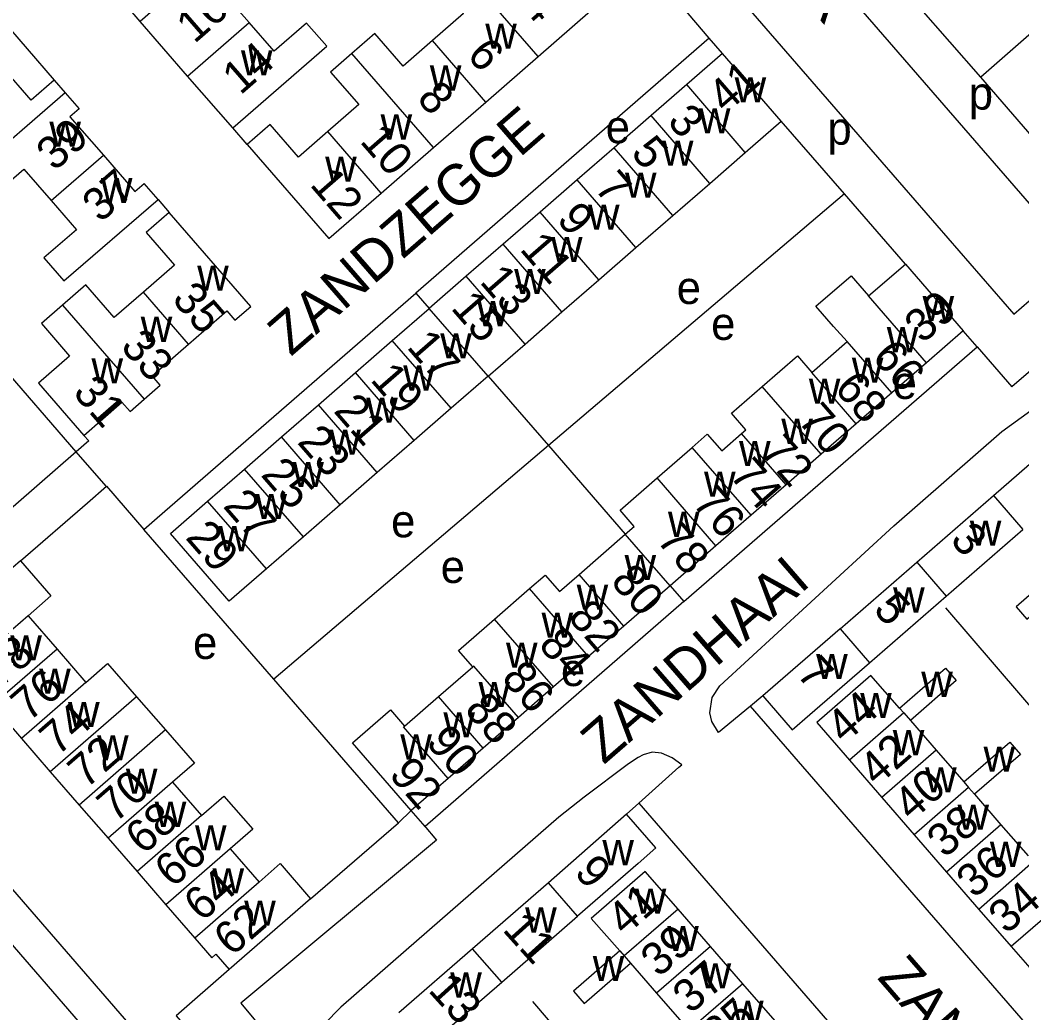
# Model space of a CAD drawing. Extents: x 155854 to 157362, y 383621 to 384685.
# Drawn here: x 156498.5 to 156621.3, y 384066 to 384187.6 of the extents above; entities that cross this region are included whole.
import ezdxf

# ---------------------------------------------------------------- set-up
doc = ezdxf.new("R2010")
doc.units = 0
for name, color, linetype in [('BLT_Basislijn', 7, 'Continuous'), ('BLT_Bebouwing', 7, 'Continuous'), ('BLT_Centroide', 7, 'Continuous'), ('BLT_Huisnummer', 7, 'Continuous'), ('BLT_Huisnummer_ tussenligend', 7, 'Continuous'), ('BLT_Onderverdeling_panden', 7, 'Continuous'), ('BLT_Straatnaam', 7, 'Continuous')]:
    doc.layers.add(name, color=color, linetype=linetype)

msp = doc.modelspace()

# ---------------------------------------------------------------- linework, layer by layer
at = {"layer": 'BLT_Basislijn'}
for p, q in [((156652.79, 384212.57), (156616.25, 384180.63)), ((156392.09, 384202.53), (156523.62, 384051.13)), ((156582.96, 384185.4), (156578.74, 384190.35)), ((156513.22, 384187.45), (156512.26, 384188.59)), ((156616.25, 384180.63), (156608.66, 384189.26)), ((156582.96, 384185.4), (156547.02, 384154.17)), ((156584.59, 384183.52), (156582.96, 384185.4)), ((156502.7, 384180.25), (156504.06, 384178.7)), ((156624.77, 384170.72), (156616.25, 384180.63)), ((156599.53, 384166.32), (156591.8, 384175.21)), ((156505.39, 384134.7), (156471.72, 384173.54)), ((156526.34, 384172.36), (156524.57, 384174.4)), ((156599.53, 384166.32), (156563.26, 384135.48)), ((156607, 384157.72), (156599.53, 384166.32)), ((156515.42, 384165.64), (156516.8, 384164.05)), ((156515.31, 384126.63), (156547.02, 384154.17)), ((156547.02, 384154.17), (156548.66, 384152.29)), ((156615.81, 384147.59), (156614.09, 384149.54)), ((156579.87, 384116.37), (156615.81, 384147.59)), ((156615.81, 384147.59), (156620.06, 384142.67)), ((156624.88, 384146.85), (156620.06, 384142.67)), ((156555.87, 384143.99), (156563.26, 384135.48)), ((156506.33, 384136.74), (156506.94, 384136.05)), ((156506.94, 384136.05), (156505.39, 384134.7)), ((156563.26, 384135.48), (156529.6, 384106.86)), ((156563.26, 384135.48), (156572.68, 384124.64)), ((156505.39, 384134.7), (156494.4, 384125.17)), ((156509.06, 384130.5), (156505.39, 384134.7)), ((156506.76, 384128.48), (156509.1, 384130.51)), ((156509.1, 384130.51), (156513.7, 384125.22)), ((156498.55, 384121.38), (156506.76, 384128.48)), ((156513.7, 384125.22), (156515.31, 384126.63)), ((156529.6, 384106.86), (156513.7, 384125.22)), ((156578.17, 384118.32), (156579.87, 384116.37)), ((156579.87, 384116.37), (156548.15, 384088.82)), ((156611.92, 384115.6), (156681.58, 384034.45)), ((156544.87, 384089.29), (156529.6, 384106.86)), ((156589.53, 384104.82), (156588.02, 384103.57)), ((156588.02, 384103.57), (156584.12, 384100.34)), ((156664.72, 384015.21), (156588.02, 384103.57)), ((156520.26, 384048.21), (156473.56, 384101.96)), ((156574.32, 384091.68), (156651.07, 384003.36)), ((156544.87, 384089.29), (156546.46, 384090.78)), ((156548.15, 384088.82), (156546.46, 384090.78)), ((156534.12, 384079.98), (156544.87, 384089.29)), ((156561.29, 384067.4), (156629.21, 383988.92))]:
    msp.add_line(p, q, dxfattribs=at)
for points in [[(156594.58, 384197.37), (156595.64, 384195.74), (156627.8, 384158.66)], [(156591.26, 384192.61), (156587.49, 384189.33), (156604.1, 384170.21)], [(156604.1, 384170.21), (156620.28, 384151.59), (156624.05, 384154.86)], [(156584.12, 384100.34), (156583.27, 384101.67), (156583.03, 384102.74), (156583.32, 384104.62), (156584.26, 384106.07), (156605.59, 384125.67), (156618.83, 384137.21), (156625.18, 384141.83), (156628.2, 384143.52), (156629.66, 384144.19), (156631.41, 384144.42), (156633.12, 384143.94), (156633.68, 384143.45), (156630.89, 384140.91)], [(156574.32, 384091.68), (156579.24, 384096.08), (156579.6, 384096.4), (156578.43, 384097.23), (156577.11, 384097.79), (156575.98, 384097.93), (156574.88, 384097.62), (156574.25, 384097.29), (156573.09, 384096.49), (156567.64, 384092.41), (156564.52, 384089.96), (156545.81, 384073.68), (156537.83, 384066.69), (156533.73, 384062.55), (156531.52, 384060.26), (156530.14, 384058.4), (156529.06, 384056.36), (156528.73, 384055.11), (156528.7, 384054.77), (156528.73, 384054.01), (156528.95, 384053.1), (156529.17, 384052.55), (156529.22, 384052.46)], [(156572.83, 384090.35), (156574.32, 384091.68)], [(156548.05, 384088.95), (156549.53, 384087.16), (156525.56, 384067.2), (156528.76, 384063.36)], [(156524.15, 384071.31), (156517.65, 384065.63), (156520.28, 384062.58), (156521.63, 384061.24), (156523.33, 384060.46), (156525.09, 384060.6), (156526.15, 384061.1), (156527.15, 384061.87), (156528.76, 384063.36)]]:
    msp.add_lwpolyline(points, dxfattribs=at)
at = {"layer": 'BLT_Bebouwing'}
for p, q in [((156519.05, 384180.75), (156513.22, 384187.45)), ((156584.59, 384183.52), (156580.21, 384179.71)), ((156591.8, 384175.21), (156584.59, 384183.52)), ((156524.57, 384174.4), (156519.05, 384180.75)), ((156580.21, 384179.71), (156575.83, 384175.9)), ((156504.06, 384178.7), (156505.77, 384176.73)), ((156575.83, 384175.9), (156571.3, 384171.97)), ((156587.38, 384171.37), (156591.8, 384175.21)), ((156526.34, 384172.36), (156536.34, 384160.85)), ((156571.3, 384171.97), (156566.77, 384168.03)), ((156583.04, 384167.6), (156587.38, 384171.37)), ((156515.42, 384165.64), (156513.73, 384167.58)), ((156566.77, 384168.03), (156562.24, 384164.09)), ((156578.51, 384163.66), (156583.04, 384167.6)), ((156562.24, 384164.09), (156557.71, 384160.16)), ((156573.98, 384159.73), (156578.51, 384163.66)), ((156557.71, 384160.16), (156553.19, 384156.22)), ((156569.45, 384155.79), (156573.98, 384159.73)), ((156602.49, 384153.81), (156607, 384157.72)), ((156607, 384157.72), (156614.09, 384149.54)), ((156553.19, 384156.22), (156548.66, 384152.29)), ((156564.92, 384151.86), (156569.45, 384155.79)), ((156560.4, 384147.92), (156564.92, 384151.86)), ((156614.09, 384149.54), (156609.59, 384145.63)), ((156555.87, 384143.99), (156560.4, 384147.92)), ((156595.53, 384144.44), (156599.88, 384148.22)), ((156609.59, 384145.63), (156605.34, 384141.93)), ((156513.74, 384141.18), (156515.69, 384142.88)), ((156605.34, 384141.93), (156600.99, 384138.15)), ((156512, 384139.67), (156513.74, 384141.18)), ((156600.99, 384138.15), (156596.69, 384134.42)), ((156617.79, 384129.37), (156627.19, 384137.54)), ((156596.69, 384134.42), (156592.38, 384130.68)), ((156592.38, 384130.68), (156588.1, 384126.95)), ((156608.39, 384121.21), (156617.79, 384129.37)), ((156588.1, 384126.95), (156583.79, 384123.21)), ((156572.68, 384124.64), (156573.77, 384125.58)), ((156567.01, 384119.69), (156572.68, 384124.64)), ((156612, 384117.05), (156621.4, 384125.21)), ((156583.79, 384123.21), (156578.17, 384118.32)), ((156498.55, 384121.38), (156487.85, 384112.07)), ((156598.99, 384113.04), (156608.39, 384121.21)), ((156578.17, 384118.32), (156572.48, 384113.38)), ((156602.6, 384108.89), (156612, 384117.05)), ((156499.5, 384114.63), (156503.04, 384110.55)), ((156572.48, 384113.38), (156568.19, 384109.65)), ((156598.99, 384113.04), (156589.53, 384104.82)), ((156503.04, 384110.55), (156506.58, 384106.47)), ((156568.19, 384109.65), (156563.89, 384105.92)), ((156595.28, 384102.55), (156602.6, 384108.89)), ((156602.78, 384107.31), (156596.14, 384101.55)), ((156606.29, 384103.33), (156602.78, 384107.31)), ((156563.89, 384105.92), (156559.58, 384102.18)), ((156512.77, 384104.72), (156516.33, 384100.66)), ((156589.53, 384104.82), (156593.13, 384100.68)), ((156559.58, 384102.18), (156555.28, 384098.44)), ((156593.13, 384100.68), (156595.28, 384102.55)), ((156596.14, 384101.55), (156600.14, 384096.95)), ((156607.61, 384101.83), (156610.78, 384098.18)), ((156555.28, 384098.44), (156550.99, 384094.71)), ((156610.78, 384098.18), (156614.16, 384094.28)), ((156600.14, 384096.95), (156604.11, 384092.38)), ((156517.2, 384094.24), (156520.74, 384090.16)), ((156550.99, 384094.71), (156546.46, 384090.78)), ((156604.11, 384092.38), (156608.08, 384087.82)), ((156615.48, 384092.77), (156618.71, 384089.04)), ((156572.83, 384090.35), (156563.27, 384081.94)), ((156576.43, 384086.21), (156572.83, 384090.35)), ((156618.71, 384089.04), (156622.03, 384085.22)), ((156608.08, 384087.82), (156612.04, 384083.25)), ((156576.43, 384086.21), (156574.25, 384084.3)), ((156524.28, 384086.09), (156527.83, 384082.01)), ((156574.25, 384084.3), (156566.83, 384077.84)), ((156612.04, 384083.25), (156616.01, 384078.68)), ((156563.27, 384081.94), (156553.97, 384073.86)), ((156534.12, 384079.98), (156524.15, 384071.31)), ((156557.53, 384069.76), (156566.83, 384077.84)), ((156583.11, 384074.14), (156579.14, 384078.71)), ((156616.01, 384078.68), (156619.98, 384074.11)), ((156568.51, 384077.56), (156571.99, 384073.59)), ((156587.08, 384069.57), (156583.11, 384074.14)), ((156619.98, 384074.11), (156623.95, 384069.55)), ((156553.97, 384073.86), (156544.91, 384065.99)), ((156573.31, 384072.09), (156576.51, 384068.4)), ((156548.45, 384061.91), (156557.53, 384069.76)), ((156591.04, 384065.01), (156587.08, 384069.57)), ((156576.51, 384068.4), (156579.88, 384064.52))]:
    msp.add_line(p, q, dxfattribs=at)
for points in [[(156526.57, 384187.3), (156523.21, 384191.17), (156527.2, 384194.63), (156524.74, 384197.46), (156513.22, 384187.45)], [(156552.01, 384194.65), (156549.39, 384192.38), (156552.85, 384188.4), (156549.05, 384185.09)], [(156490.76, 384190.09), (156492.71, 384191.78), (156502.7, 384180.25)], [(156562, 384183.14), (156568.41, 384188.72)], [(156524.57, 384174.4), (156536.1, 384184.4), (156533.62, 384187.23), (156529.64, 384183.78), (156526.57, 384187.3)], [(156549.05, 384185.09), (156545.45, 384181.97), (156541.99, 384185.95), (156539.17, 384183.5)], [(156539.17, 384183.5), (156536.56, 384181.24), (156540.03, 384177.25), (156536.22, 384173.94)], [(156555.58, 384177.57), (156562, 384183.14)], [(156502.7, 384180.25), (156499.88, 384177.8), (156496.41, 384181.79), (156492.6, 384178.48)], [(156504.06, 384178.7), (156492.54, 384168.73), (156494.99, 384165.9), (156498.99, 384169.36), (156502.34, 384165.49)], [(156549.17, 384172), (156555.58, 384177.57)], [(156505.77, 384176.73), (156504.63, 384175.74), (156508.72, 384171.04)], [(156536.22, 384173.94), (156532.62, 384170.82), (156529.16, 384174.81), (156526.34, 384172.36)], [(156508.72, 384171.04), (156512.58, 384166.59), (156513.73, 384167.58)], [(156542.75, 384166.42), (156549.17, 384172)], [(156536.34, 384160.85), (156542.75, 384166.42)], [(156502.34, 384165.49), (156505.42, 384161.93), (156501.42, 384158.48), (156503.87, 384155.65), (156515.42, 384165.64)], [(156516.8, 384164.05), (156513.98, 384161.6), (156517.45, 384157.59), (156513.63, 384154.28)], [(156524.85, 384150.83), (156526.81, 384152.54), (156516.8, 384164.05)], [(156599.88, 384148.22), (156598.19, 384150.07), (156596.03, 384152.55), (156600.34, 384156.29), (156602.49, 384153.81)], [(156513.63, 384154.28), (156510.04, 384151.16), (156506.57, 384155.16), (156503.73, 384152.7)], [(156503.73, 384152.7), (156501.13, 384150.44), (156504.59, 384146.45), (156500.78, 384143.14), (156506.33, 384136.74)], [(156519.17, 384147.9), (156523.86, 384151.98), (156524.85, 384150.83)], [(156544.13, 384148.35), (156548.66, 384152.29)], [(156515.69, 384142.88), (156514.7, 384144.02), (156519.17, 384147.9)], [(156539.6, 384144.42), (156544.13, 384148.35)], [(156589.47, 384142.73), (156593.77, 384146.46), (156595.53, 384144.44)], [(156535.07, 384140.48), (156539.6, 384144.42)], [(156555.87, 384143.99), (156551.34, 384140.05)], [(156586.92, 384136.96), (156587.45, 384137.42), (156585.69, 384139.45), (156589.47, 384142.73)], [(156506.33, 384136.74), (156511, 384140.82), (156512, 384139.67)], [(156530.54, 384136.55), (156535.07, 384140.48)], [(156551.34, 384140.05), (156546.81, 384136.11)], [(156526.01, 384132.61), (156530.54, 384136.55)], [(156580.87, 384135.27), (156582.73, 384136.87), (156584.49, 384134.85), (156586.92, 384136.96)], [(156546.81, 384136.11), (156542.28, 384132.18)], [(156576.57, 384131.52), (156580.87, 384135.27)], [(156521.49, 384128.69), (156526.01, 384132.61)], [(156542.28, 384132.18), (156537.75, 384128.24)], [(156573.77, 384125.58), (156572.04, 384127.58), (156576.57, 384131.52)], [(156516.93, 384124.73), (156521.49, 384128.69)], [(156537.75, 384128.24), (156533.23, 384124.31)], [(156528.71, 384120.38), (156524.15, 384116.42), (156516.93, 384124.73)], [(156533.23, 384124.31), (156528.71, 384120.38)], [(156627.9, 384122.11), (156620.57, 384115.74), (156621.88, 384114.23), (156629.21, 384120.6)], [(156498.55, 384121.38), (156502.29, 384117.08), (156499.5, 384114.63)], [(156560.96, 384117.97), (156562.86, 384119.62), (156564.61, 384117.61), (156567.01, 384119.69)], [(156556.66, 384114.23), (156560.96, 384117.97)], [(156553.98, 384108.38), (156552.24, 384110.38), (156556.66, 384114.23)], [(156506.58, 384106.47), (156509.23, 384108.8), (156512.77, 384104.72)], [(156549.8, 384104.75), (156553.98, 384108.38)], [(156606.29, 384103.33), (156611.92, 384108.22), (156613.23, 384106.71), (156607.61, 384101.83)], [(156545.63, 384101.12), (156549.8, 384104.75)], [(156495.13, 384103.69), (156498.68, 384099.61)], [(156546.46, 384090.78), (156539.24, 384099.08), (156543.89, 384103.12), (156545.63, 384101.12)], [(156516.33, 384100.66), (156519.87, 384096.59), (156517.2, 384094.24)], [(156498.68, 384099.61), (156502.22, 384095.54)], [(156614.16, 384094.28), (156619.79, 384099.17), (156621.1, 384097.66), (156615.48, 384092.77)], [(156502.22, 384095.54), (156505.76, 384091.46)], [(156520.74, 384090.16), (156523.49, 384092.55), (156527.04, 384088.48), (156524.28, 384086.09)], [(156505.76, 384091.46), (156509.3, 384087.38)], [(156509.3, 384087.38), (156512.85, 384083.31)], [(156527.83, 384082.01), (156530.39, 384084.28), (156534.12, 384079.98)], [(156512.85, 384083.31), (156516.39, 384079.23)], [(156575.13, 384083.32), (156568.51, 384077.56)], [(156579.14, 384078.71), (156575.13, 384083.32)], [(156516.39, 384079.23), (156519.93, 384075.16)], [(156519.93, 384075.16), (156522.01, 384072.76), (156522.51, 384073.19), (156524.15, 384071.31)], [(156571.99, 384073.59), (156566.32, 384068.67), (156567.63, 384067.16), (156573.31, 384072.09)]]:
    msp.add_lwpolyline(points, dxfattribs=at)
at = {"layer": 'BLT_Onderverdeling_panden'}
for p, q in [((156562, 384183.14), (156552.01, 384194.65)), ((156519.05, 384180.75), (156526.57, 384187.3)), ((156555.58, 384177.57), (156549.05, 384185.09)), ((156549.17, 384172), (156539.17, 384183.5)), ((156587.38, 384171.37), (156580.21, 384179.71)), ((156583.04, 384167.6), (156575.83, 384175.9)), ((156542.75, 384166.42), (156536.22, 384173.94)), ((156502.34, 384165.49), (156508.72, 384171.04)), ((156578.51, 384163.66), (156571.3, 384171.97)), ((156573.98, 384159.73), (156566.77, 384168.03)), ((156569.45, 384155.79), (156562.24, 384164.09)), ((156564.92, 384151.86), (156557.71, 384160.16)), ((156560.4, 384147.92), (156553.19, 384156.22)), ((156519.17, 384147.9), (156513.63, 384154.28)), ((156609.59, 384145.63), (156602.49, 384153.81)), ((156503.73, 384152.7), (156513.74, 384141.18)), ((156555.87, 384143.99), (156548.66, 384152.29)), ((156551.34, 384140.05), (156544.13, 384148.35)), ((156605.34, 384141.93), (156599.88, 384148.22)), ((156546.81, 384136.11), (156539.6, 384144.42)), ((156542.28, 384132.18), (156535.07, 384140.48)), ((156537.75, 384128.24), (156530.54, 384136.55)), ((156592.38, 384130.68), (156586.92, 384136.96)), ((156533.23, 384124.31), (156526.01, 384132.61)), ((156583.79, 384123.21), (156576.57, 384131.52)), ((156617.79, 384129.37), (156621.4, 384125.21)), ((156528.71, 384120.38), (156521.49, 384128.69)), ((156578.17, 384118.32), (156572.68, 384124.64)), ((156608.39, 384121.21), (156612, 384117.05)), ((156572.48, 384113.38), (156567.01, 384119.69)), ((156568.19, 384109.65), (156560.96, 384117.97)), ((156499.5, 384114.63), (156491.59, 384107.76)), ((156563.89, 384105.92), (156556.66, 384114.23)), ((156598.99, 384113.04), (156602.6, 384108.89)), ((156503.04, 384110.55), (156495.13, 384103.69)), ((156506.58, 384106.47), (156498.68, 384099.61)), ((156512.77, 384104.72), (156502.22, 384095.54)), ((156555.28, 384098.44), (156549.8, 384104.75)), ((156606.81, 384102.75), (156600.14, 384096.95)), ((156606.81, 384102.75), (156606.29, 384103.33)), ((156606.81, 384102.75), (156607.61, 384101.83)), ((156516.33, 384100.66), (156505.76, 384091.46)), ((156610.78, 384098.18), (156604.11, 384092.38)), ((156517.2, 384094.24), (156509.3, 384087.38)), ((156614.74, 384093.61), (156608.08, 384087.82)), ((156614.16, 384094.28), (156614.74, 384093.61)), ((156614.74, 384093.61), (156615.48, 384092.77)), ((156520.74, 384090.16), (156512.85, 384083.31)), ((156618.71, 384089.04), (156612.04, 384083.25)), ((156524.28, 384086.09), (156516.39, 384079.23)), ((156622.68, 384084.48), (156616.01, 384078.68)), ((156527.83, 384082.01), (156519.93, 384075.16)), ((156566.83, 384077.84), (156563.27, 384081.94)), ((156626.65, 384079.91), (156619.98, 384074.11)), ((156579.14, 384078.71), (156572.54, 384072.97)), ((156583.11, 384074.14), (156576.51, 384068.4)), ((156557.53, 384069.76), (156553.97, 384073.86)), ((156571.99, 384073.59), (156572.54, 384072.97)), ((156572.54, 384072.97), (156573.31, 384072.09)), ((156587.08, 384069.57), (156580.47, 384063.84))]:
    msp.add_line(p, q, dxfattribs=at)
for points in [[(156600.99, 384138.15), (156595.53, 384144.44)], [(156596.69, 384134.42), (156589.47, 384142.73)], [(156588.1, 384126.95), (156580.87, 384135.27)], [(156559.58, 384102.18), (156554.1, 384108.48), (156553.98, 384108.38)], [(156550.99, 384094.71), (156545.51, 384101.02), (156545.63, 384101.12)]]:
    msp.add_lwpolyline(points, dxfattribs=at)

# ---------------------------------------------------------------- texts
at = {"layer": 'BLT_Centroide'}
for s, p in [('w', (156555.52, 384184.11)), ('w', (156525.58, 384180.84)), ('w', (156548.73, 384178.97)), ('w', (156586.08, 384177.53)), ('p', (156614.77, 384176.64)), ('w', (156542.69, 384172.97)), ('w', (156581.7, 384173.72)), ('w', (156502.11, 384172.09)), ('e', (156570.28, 384172.52)), ('p', (156597.45, 384172.34)), ('w', (156577.17, 384169.78)), ('w', (156535.9, 384167.81)), ('w', (156572.64, 384165.86)), ('w', (156508.42, 384165.19)), ('w', (156568.11, 384161.92)), ('w', (156563.58, 384157.98)), ('w', (156520.22, 384154.47)), ('w', (156559.06, 384154.05)), ('e', (156578.98, 384152.83)), ('w', (156609.11, 384150.73)), ('w', (156554.53, 384150.11)), ('e', (156583.2, 384148.43)), ('w', (156513.3, 384148.19)), ('w', (156550, 384146.17)), ('w', (156604.73, 384146.92)), ('w', (156507.27, 384143.09)), ('w', (156545.47, 384142.23)), ('w', (156600.44, 384143.19)), ('e', (156605.44, 384141.2)), ('w', (156595.17, 384140.62)), ('w', (156540.94, 384138.3)), ('w', (156591.8, 384135.69)), ('w', (156536.41, 384134.36)), ('w', (156586.62, 384132.98)), ('w', (156531.88, 384130.42)), ('w', (156582.33, 384129.23)), ('w', (156527.36, 384126.5)), ('e', (156543.98, 384124.25)), ('w', (156577.91, 384124.3)), ('w', (156522.83, 384122.55)), ('w', (156614.9, 384123.22)), ('w', (156572.59, 384119.02)), ('e', (156550.06, 384118.66)), ('w', (156566.72, 384115.39)), ('w', (156605.5, 384115.03)), ('w', (156562.42, 384111.94)), ('w', (156497.32, 384109.16)), ('e', (156519.71, 384109.35)), ('w', (156558.06, 384108.28)), ('w', (156596.07, 384106.88)), ('e', (156564.79, 384106.03)), ('w', (156500.85, 384105.09)), ('w', (156608.95, 384104.7)), ('w', (156554.69, 384103.47)), ('w', (156601.46, 384102.12)), ('w', (156504.4, 384101)), ('w', (156550.39, 384099.73)), ('w', (156507.95, 384096.94)), ('w', (156545.11, 384097.03)), ('w', (156605.46, 384097.56)), ('w', (156616.58, 384095.54)), ('w', (156609.42, 384093)), ('w', (156511.48, 384092.84)), ('w', (156515.02, 384088.78)), ('w', (156613.39, 384088.44)), ('w', (156519.95, 384085.91)), ('w', (156569.87, 384084.09)), ('w', (156617.36, 384083.88)), ('w', (156522.1, 384080.62)), ('w', (156573.84, 384078.16)), ('w', (156525.98, 384076.66)), ('w', (156560.41, 384075.84)), ('w', (156577.82, 384073.56)), ('w', (156568.69, 384069.91)), ('w', (156581.79, 384069)), ('w', (156551.23, 384067.88)), ('w', (156585.76, 384064.41))]:
    msp.add_text(s, height=4, dxfattribs=at).set_placement(p)
at = {"layer": 'BLT_Huisnummer'}
for s, rotation, p in [('16', 41.044, (156519.87, 384184.63)), ('14', 41.044, (156525.51, 384178.33)), ('6', 310.9795, (156553.14, 384183.25)), ('41', 40.9833, (156584.99, 384176.06)), ('39', 41.0495, (156502.72, 384169)), ('5', 310.9794, (156573.24, 384171.26)), ('37', 41.0495, (156508.35, 384162.69)), ('12', 310.9795, (156533.92, 384167.4)), ('9', 310.9794, (156564.15, 384163.11)), ('13', 310.9794, (156554.73, 384155.51)), ('35', 310.9836, (156517, 384153.35)), ('39', 40.9777, (156609.1, 384147.88)), ('17', 310.9794, (156545.79, 384147.52)), ('31', 310.9836, (156504.86, 384141.9)), ('68', 310.9794, (156598.16, 384142.42)), ('21', 310.9794, (156536.83, 384139.68)), ('72', 310.9794, (156589.09, 384134.64)), ('25', 310.9794, (156527.91, 384131.86)), ('76', 310.9794, (156580.77, 384128.36)), ('29', 310.9794, (156518.67, 384124.17)), ('80', 310.9794, (156570.76, 384118.78)), ('84', 310.9794, (156561.91, 384111.01)), ('7', 312.0198, (156593.53, 384107.43)), ('88', 310.9794, (156552.83, 384103.07)), ('44', 40.9869, (156599.52, 384098.85)), ('74', 40.9888, (156503.1, 384097.38)), ('92', 310.9794, (156543.6, 384095.13)), ('70', 40.9888, (156510.15, 384089.17)), ('40', 40.9869, (156607.76, 384089.36)), ('66', 40.9888, (156517.2, 384081.21)), ('9', 312.0198, (156566.3, 384083.12)), ('41', 40.9728, (156572.64, 384075.3)), ('34', 40.9869, (156619.39, 384075.53)), ('62', 40.9888, (156524.46, 384072.82)), ('37', 40.9728, (156580.68, 384065.77)), ('35', 40.9728, (156584.33, 384061.3))]:
    msp.add_text(s, height=4, rotation=rotation, dxfattribs=at).set_placement(p)
at = {"layer": 'BLT_Huisnummer_ tussenligend'}
for s, rotation, p in [('4', 310.9795, (156559.93, 384189.22)), ('8', 310.9795, (156547.01, 384177.94)), ('3', 310.9794, (156577.7, 384175.12)), ('10', 310.9795, (156540.05, 384172.71)), ('7', 310.9794, (156568.76, 384166.96)), ('11', 310.9794, (156559.64, 384159.49)), ('15', 310.9794, (156551.2, 384152.29)), ('33', 310.9836, (156510.7, 384147.55)), ('66', 310.9794, (156602.78, 384146.27)), ('19', 310.9794, (156541.33, 384143.5)), ('70', 310.9794, (156593.69, 384138.5)), ('23', 310.9794, (156532.37, 384135.86)), ('74', 310.9794, (156585.32, 384131.78)), ('27', 310.9794, (156523.28, 384128.02)), ('78', 310.9794, (156576.39, 384123.85)), ('3', 312.0198, (156612.36, 384123.83)), ('5', 312.0198, (156602.95, 384115.32)), ('82', 310.9794, (156565.52, 384114.41)), ('78', 40.9888, (156496, 384105.66)), ('86', 310.9794, (156557.37, 384106.93)), ('76', 40.9888, (156499.58, 384101.55)), ('90', 310.9794, (156548.13, 384099.07)), ('72', 40.9888, (156506.58, 384093.35)), ('42', 40.9869, (156603.51, 384093.63)), ('68', 40.9888, (156513.62, 384085.26)), ('38', 40.9869, (156611.84, 384084.86)), ('36', 40.9869, (156615.45, 384079.92)), ('64', 40.9888, (156520.79, 384077.04)), ('11', 312.0198, (156557.52, 384076.13)), ('39', 40.9728, (156576.77, 384070.25)), ('13', 312.0198, (156548.42, 384068.71))]:
    msp.add_text(s, height=4, rotation=rotation, dxfattribs=at).set_placement(p)
at = {"layer": 'BLT_Straatnaam'}
for s, rotation, p in [('ZANDREIGER', 310.9812, (156568.52, 384219.86)), ('ZANDZEGGE', 40.9824, (156531.69, 384146.33)), ('ZANDHAAI', 40.9818, (156570.04, 384096.33)), ('ZANDPLUVIER', 310.983, (156603.45, 384070.27))]:
    msp.add_text(s, height=5, rotation=rotation, dxfattribs=at).set_placement(p)

doc.saveas('drawing.dxf')
